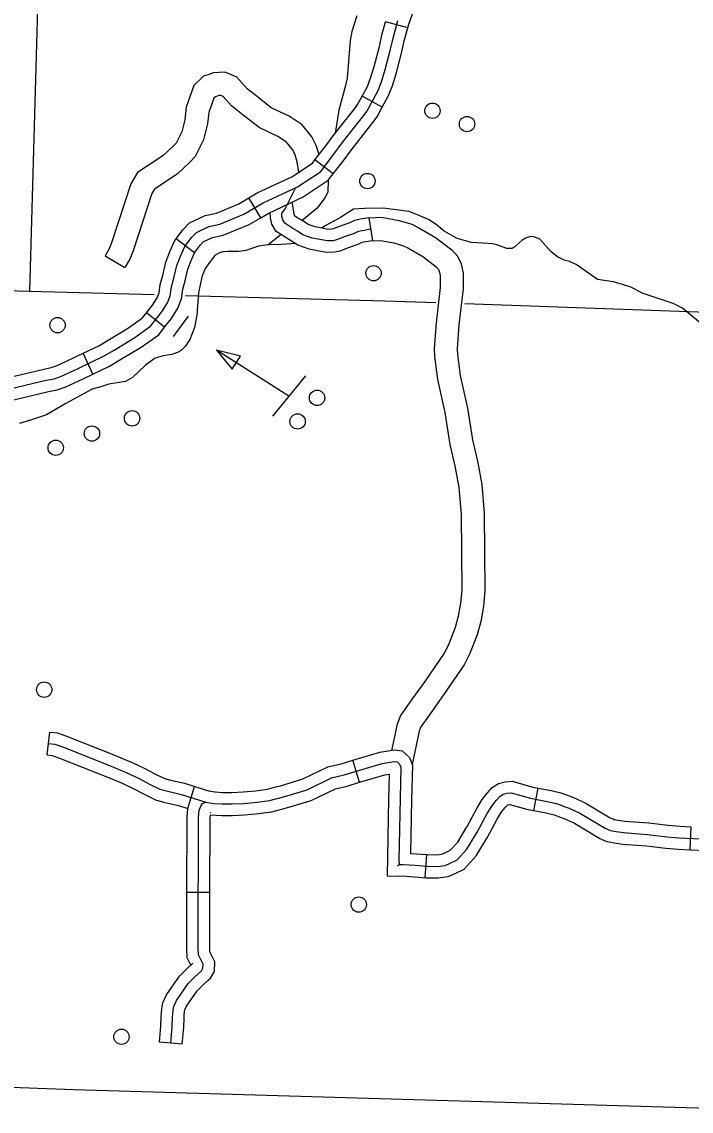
# Model space of a CAD drawing. Extents: x 653372 to 905732, y 627442 to 787275.
# Drawn here: x 855275 to 859616, y 698544 to 705606 of the extents above; entities that cross this region are included whole.
import ezdxf

# ---------------------------------------------------------------- set-up
doc = ezdxf.new("R2010")
doc.units = 0
for name, color, linetype in [('Level 32', 7, 'Continuous'), ('Level 35', 7, 'Continuous'), ('Level 4', 7, 'Continuous'), ('Level 45', 7, 'Continuous'), ('Level 46', 7, 'Continuous'), ('Level 5', 7, 'Continuous'), ('Level 56', 7, 'Continuous')]:
    doc.layers.add(name, color=color, linetype=linetype)

msp = doc.modelspace()

# ---------------------------------------------------------------- linework, layer by layer
at = {"layer": 'Level 32'}
for p, q in [((857777.3, 705567.2), (857633.1, 705606.1)), ((857612.6, 705051.9), (857481.4, 705123.2)), ((857294, 704619.9), (857175.7, 704711)), ((856824, 704335.7), (856748, 704464.3)), ((856394.8, 704109.3), (856275.8, 704199.5)), ((856201.3, 703626.8), (856083.4, 703718.5)), ((855736.5, 703322.1), (855672, 703456.8))]:
    msp.add_line(p, q, dxfattribs=at)
for points in [[(857777.3, 705567.2), (857783.8, 705591.3), (857823.2, 705699.2), (857879.7, 705831.7), (857902.6, 705924.4), (857927.9, 706001.7), (857939.1, 706074)], [(855151.6, 703214.8), (855433.4, 703282.1), (855484.4, 703291.8), (855532.5, 703308), (855641.4, 703359.3), (855809.4, 703439.9), (855873.3, 703478.3), (856008.7, 703559.2), (856110.6, 703631.9), (856183.7, 703725.8), (856219.4, 703783.2), (856237.5, 703829.3), (856246.6, 703886.9), (856261.2, 703944.3), (856280.6, 704025.3), (856304.4, 704087.6), (856331.7, 704149.7), (856375.9, 704207.9), (856407.4, 704241), (856488.4, 704279.5), (856558.9, 704294), (856715.3, 704358.2), (856841.1, 704432.6), (857062.9, 704536.1), (857210.9, 704634.4), (857305.5, 704757.2), (857346.8, 704812.7), (857400.9, 704882), (857492.8, 704999.2), (857515.6, 705029.7), (857583.8, 705155.3), (857607.6, 705215.8), (857632, 705296.7), (857666.4, 705428.4), (857682.1, 705500.8), (857712.5, 705613.9)], [(857481.4, 705123.2), (857516, 705186.9), (857537, 705240.3), (857560.1, 705317), (857593.7, 705445.7), (857609.5, 705518.4), (857633.1, 705606.1)], [(857612.6, 705051.9), (857651.6, 705123.7), (857678.2, 705191.3), (857703.9, 705276.5), (857739, 705411), (857754.7, 705483.2), (857777.3, 705567.2)], [(857175.7, 704711), (857246, 704802.2), (857287.4, 704858), (857342.1, 704928), (857433.5, 705044.6), (857452.5, 705070.1), (857481.4, 705123.2)], [(857294, 704619.9), (857365.1, 704712.1), (857406.2, 704767.5), (857459.7, 704835.9), (857552.2, 704953.8), (857578.6, 704989.4), (857612.6, 705051.9)], [(856748, 704464.3), (856806.3, 704498.7), (857026.2, 704601.4), (857159.3, 704689.7), (857175.7, 704711)], [(856824, 704335.7), (856876, 704366.4), (857099.5, 704470.7), (857262.5, 704579), (857294, 704619.9)], [(856275.8, 704199.5), (856318.9, 704256.4), (856362.9, 704302.5), (856464.5, 704350.8), (856537, 704365.7), (856682, 704425.3), (856748, 704464.3)], [(856394.8, 704109.3), (856432.8, 704159.5), (856451.9, 704179.5), (856512.3, 704208.2), (856580.8, 704222.2), (856748.7, 704291.2), (856824, 704335.7)], [(856083.4, 703718.5), (856122.3, 703768.5), (856152.4, 703816.9), (856165, 703849), (856173.3, 703901.9), (856188.7, 703962.2), (856209.1, 704047.5), (856235.3, 704116), (856266.9, 704187.8), (856275.8, 704199.5)], [(856201.3, 703626.8), (856245, 703683), (856286.4, 703749.5), (856310, 703809.6), (856319.8, 703871.8), (856333.7, 703926.4), (856352, 704003.2), (856373.5, 704059.1), (856396.5, 704111.6), (856394.8, 704109.3)], [(855672, 703456.8), (855773.9, 703505.7), (855834.9, 703542.4), (855967.8, 703621.7), (856058.4, 703686.4), (856083.4, 703718.5)], [(855736.5, 703322.1), (855844.8, 703374), (855911.7, 703414.3), (856049.6, 703496.6), (856162.9, 703577.5), (856201.3, 703626.8)], [(855189.5, 703300.6), (855417.8, 703355.1), (855465.4, 703364.2), (855504.6, 703377.4), (855609.3, 703426.8), (855672, 703456.8)], [(855224.2, 703155.3), (855449.1, 703209), (855503.4, 703219.4), (855560.5, 703238.6), (855673.5, 703291.9), (855736.5, 703322.1)]]:
    msp.add_lwpolyline(points, dxfattribs=at)
at = {"layer": 'Level 35'}
for points in [[(857447, 705643.9), (857415.8, 705542.4), (857404.4, 705484.2), (857384.8, 705240.2), (857375.1, 705192.1), (857331.3, 705032.5), (857306.8, 704883.1)], [(857261.6, 704578.4), (857259.4, 704502.5), (857239.5, 704465.3), (857190.3, 704397.5), (857092.6, 704317.7)], [(857426.3, 704391.7), (857341.2, 704338), (857238.9, 704281.1), (857220.5, 704267.6)], [(858298.9, 704168.5), (858190.4, 704174.3), (858098.2, 704201.7), (858014.3, 704248), (857961.3, 704292.8), (857913, 704324.5), (857856.6, 704348.4), (857787.3, 704375.9), (857617.4, 704397.6), (857497.8, 704395.2), (857426.3, 704391.7)], [(856957.3, 704226.2), (856873.6, 704160.7)], [(859675.9, 703653), (859560, 703750.6), (859498.7, 703779.6), (859304.6, 703844.6), (859220.6, 703886.9), (859112.6, 703919.6), (859008.2, 703936.3), (858870.4, 704032.4), (858825.9, 704052.1), (858791.2, 704060.6), (858747.7, 704083.3), (858708.4, 704114.8), (858634, 704195.9), (858594.4, 704211.5), (858574.5, 704213.8), (858541.5, 704204.4), (858520.4, 704190.8), (858472.8, 704146.7), (858451.8, 704136), (858420.9, 704135.6), (858355.5, 704159.6), (858327.8, 704167), (858298.9, 704168.5)], [(857049.2, 704167.7), (856958.1, 704161.6), (856873.6, 704160.7), (856809.3, 704151.1), (856726.9, 704122.9), (856682.6, 704117.3), (856611.8, 704116.4), (856579.9, 704115), (856557.9, 704108.3), (856527.7, 704090.9), (856498.2, 704054.5), (856464.6, 704006.1), (856441.8, 703953.6), (856420.1, 703848.2), (856409.8, 703704.8), (856395.5, 703623.2), (856365.4, 703546.9), (856334.7, 703500.5), (856307.5, 703476), (856285.3, 703462.4), (856248.2, 703449.1), (856192.3, 703441), (856140.3, 703424.9), (856076.8, 703379.1), (855993.8, 703300.6), (855947.5, 703273.5), (855838.7, 703256.1), (855786.8, 703239.4), (855732.2, 703223.4), (855561.6, 703131.2), (855435.5, 703057.6), (855331.6, 703022.8), (855260.8, 703002.5)]]:
    msp.add_lwpolyline(points, dxfattribs=at)
at = {"layer": 'Level 4'}
for points in [[(846837.3, 704116.9), (849913, 704048.8), (850104.3, 704044.5), (855165.4, 703865.1), (855325.9, 703859.4), (856132.6, 703837.8)], [(856336.9, 703832.3), (857630, 703797.7), (857958.9, 703786)], [(858147.2, 703779.3), (860443, 703697.8), (860571.4, 703693.2), (862122.8, 703637.7)]]:
    msp.add_lwpolyline(points, dxfattribs=at)
at = {"layer": 'Level 45'}
for p, q in [((857524.6, 704334.6), (857548.2, 704187.1)), ((855440.4, 700852.9), (855456.6, 701001.3)), ((857465.4, 700676), (857422.6, 700819.1)), ((856351.4, 700506.1), (856395.6, 700648.8)), ((858595, 700492), (858622.4, 700638.8)), ((859608.3, 700238.2), (859615.7, 700387.4)), ((857891, 700057.5), (857902.5, 700206.7)), ((856495.1, 699960.5), (856345.7, 699960.9)), ((856315.8, 698977.5), (856167.1, 698991))]:
    msp.add_line(p, q, dxfattribs=at)
for points in [[(857536.4, 704260.9), (857494.1, 704254.1), (857456.1, 704247.1), (857425, 704231.8), (857371.3, 704213.5), (857314.9, 704191.7), (857293.1, 704186.9), (857255.2, 704185.3), (857207.8, 704194), (857158.5, 704204.3), (857097.9, 704225.1), (857063.1, 704247.7), (857032.5, 704266.2), (856980.2, 704300.4), (856967.3, 704321.5), (856962.1, 704345.2), (856961.4, 704365), (856980.8, 704389.8), (857052.8, 704532)], [(857077.8, 704326.1), (857072.3, 704329.4), (857043.3, 704348.4), (857044.1, 704349.5), (857027.8, 704437.3)], [(857000.6, 704198.3), (856992.8, 704203), (856925.3, 704247.2), (856897.1, 704293.3), (856887.7, 704335.7), (856886.4, 704371.3)], [(857524.6, 704334.6), (857481.4, 704327.7), (857432.3, 704318.7), (857396.3, 704300.9), (857345.8, 704283.7), (857293.3, 704263.4), (857283.4, 704261.2), (857260.5, 704260.2), (857222.2, 704267.3), (857178.3, 704276.4), (857130.9, 704292.7), (857102.8, 704311), (857077.8, 704326.1)], [(857548.2, 704187.1), (857506.8, 704180.5), (857479.8, 704175.5), (857453.7, 704162.6), (857396.9, 704143.3), (857336.5, 704120), (857302.8, 704112.6), (857250, 704110.3), (857193.4, 704120.7), (857138.7, 704132.1), (857064.9, 704157.5), (857023.4, 704184.5), (857000.6, 704198.3)], [(855456.6, 701001.3), (855506.2, 700995.9), (855571, 700972.9), (855883.2, 700849.6), (855969, 700813.5)], [(855448.5, 700927.1), (855489.5, 700922.6), (855544.8, 700902.9), (855855, 700780.5), (855955.7, 700738.1), (856035.1, 700699.6), (856103.2, 700664.8), (856170, 700631.6), (856212.4, 700619.7), (856310.1, 700597.1), (856468.1, 700548.1), (856520.5, 700539.2), (856574.7, 700536), (856639.8, 700536), (856714.5, 700539.4), (856801.9, 700546.8), (856881.1, 700557.6), (856972.2, 700581.3), (857124.8, 700628), (857284, 700704.8), (857364.7, 700723.9), (857612.7, 700798), (857690.3, 700810.2), (857709.2, 700808), (857724.9, 700793.9), (857732.6, 700773.8), (857720, 700170.5), (857722.2, 700142.5)], [(857422.6, 700819.1), (857596.2, 700871), (857688.8, 700885.5), (857741.4, 700879.4), (857788.1, 700837.5), (857807.6, 700787), (857802.9, 700562.9)], [(855440.4, 700852.9), (855472.7, 700849.3), (855518.6, 700833), (855826.8, 700711.3), (855911.1, 700675.9)], [(855969, 700813.5), (855986.5, 700806.2), (856068.5, 700766.5), (856136.8, 700731.4), (856196.9, 700701.6), (856230.9, 700692), (856329.5, 700669.3), (856451.7, 700631.4)], [(856930.5, 700647.6), (856951.9, 700653.2), (857097.5, 700697.7), (857258.9, 700775.5), (857345.4, 700796), (857422.6, 700819.1)], [(855911.1, 700675.9), (855924.9, 700670), (856001.8, 700632.8), (856069.6, 700598.1), (856143, 700561.6), (856193.9, 700547.3), (856290.6, 700525), (856351.4, 700506.1)], [(856968.1, 700503.1), (856992.5, 700509.5), (857152.1, 700558.2), (857309.2, 700634), (857384, 700651.7), (857465.4, 700676)], [(857465.4, 700676), (857629.3, 700725), (857657, 700729.4), (857653.6, 700566)], [(858161.9, 700386.6), (858163.3, 700389), (858227.3, 700509.6), (858260.5, 700564.3), (858294.1, 700607.3), (858325.7, 700641.5), (858365.4, 700667), (858409.8, 700678.9), (858454.2, 700683.2), (858589.8, 700644.9), (858622.4, 700638.8)], [(856451.7, 700631.4), (856485.5, 700620.9), (856529, 700613.5), (856576.9, 700610.7), (856638.1, 700610.7), (856709.7, 700613.9), (856793.6, 700621), (856866.6, 700631), (856930.5, 700647.6)], [(857710.3, 700135.3), (857722.2, 700142.5), (857747.2, 700144), (857826.5, 700137.9), (857900.4, 700132), (857970.7, 700130.8), (858019.3, 700136.9), (858053.1, 700152.6), (858099.1, 700174), (858161.6, 700243.3), (858228.2, 700351.9), (858292.2, 700472.7), (858322.1, 700521.8), (858351.1, 700558.9), (858374.1, 700583.9), (858395.9, 700597.9), (858423.1, 700605.2), (858447.4, 700607.5), (858572.8, 700572.1), (858692.2, 700549.9), (858749.1, 700535.2), (858798.1, 700517.2), (858825.1, 700507.3), (858893.8, 700476.6), (859057, 700377.5), (859091.7, 700363.4), (859129.7, 700356.3), (859177.5, 700350), (859332.6, 700338.3), (859459.2, 700322.6), (859538.4, 700316.5), (859721.1, 700307.4)], [(858622.4, 700638.8), (858708.4, 700622.8), (858771.3, 700606.6), (858823.9, 700587.3), (858853.2, 700576.6), (858928.6, 700542.8), (859090.7, 700444.5), (859117.5, 700433.6)], [(856241.5, 698984.3), (856251.1, 699090.9), (856252.9, 699153.4), (856254.4, 699175.5), (856256.7, 699198.5), (856260.7, 699223.1), (856278.2, 699261.2), (856354.5, 699371.7), (856396, 699413.3), (856439.8, 699453), (856449.9, 699470.8), (856451.1, 699496.8), (856421, 699556.9), (856419.5, 699601), (856421.7, 700447.5), (856425.5, 700495.9), (856437.1, 700525.2), (856447.3, 700538), (856468.1, 700548.1)], [(857653.6, 700566), (857643.2, 700070), (857723.5, 700067.7), (857746.7, 700069.2), (857792.1, 700065.7)], [(857802.9, 700562.9), (857795.6, 700215.3)], [(858289.1, 700308.4), (858293.1, 700314.9), (858357.2, 700435.8), (858383.6, 700479.3), (858408, 700510.5), (858422.5, 700526.2), (858426.5, 700528.8), (858436.4, 700531.4), (858440.6, 700531.8), (858555.8, 700499.3), (858595, 700492)], [(856345.7, 699960.9), (856347, 700450.5), (856351.4, 700506.1)], [(856495.1, 699960.5), (856496.3, 700444.4), (856498, 700465.8)], [(856498, 700465.8), (856572.4, 700461.4), (856641.5, 700461.3), (856719.3, 700464.9), (856810.1, 700472.5), (856895.6, 700484.3), (856968.1, 700503.1)], [(856499.1, 700478.9), (856499.7, 700480.5), (856500.7, 700480.9)], [(858595, 700492), (858676.1, 700476.9), (858726.8, 700463.9), (858772.4, 700447.1), (858797, 700438.1), (858859, 700410.3), (859023.4, 700310.6), (859061.2, 700295.2)], [(859112.9, 700435.4), (859141.4, 700430), (859185.2, 700424.3), (859340, 700412.6), (859466.7, 700396.9), (859543.2, 700391), (859615.7, 700387.4)], [(857795.6, 700215.3), (857904.1, 700206.7), (857966.7, 700205.5), (857998.4, 700209.6), (858021.6, 700220.3), (858053.8, 700235.3), (858101.5, 700288.3), (858161.8, 700386.5)], [(857792.1, 700065.7), (857820.7, 700063.5), (857896.8, 700057.4), (857974.8, 700056), (858040.3, 700064.3), (858084.5, 700084.9), (858144.3, 700112.7), (858221.6, 700198.4), (858289.1, 700308.4)], [(859061.2, 700295.2), (859070.5, 700291.4), (859117.9, 700282.5), (859169.8, 700275.7), (859325.2, 700264), (859451.8, 700248.2), (859533.7, 700242), (859608.3, 700238.2)], [(859608.3, 700238.2), (859715.8, 700232.9), (860129, 700195)], [(856370.5, 699491), (856346.9, 699538.1), (856344.8, 699599.9), (856345.7, 699960.9)], [(856483.9, 699392.2), (856498.8, 699405.7), (856523.6, 699449.5), (856526.7, 699512.7), (856495.1, 699575.8), (856494.2, 699602.2), (856495.1, 699960.5)], [(856167.1, 698991), (856176.5, 699095.4), (856178.3, 699156.9), (856179.9, 699181.7), (856182.6, 699208.2), (856188.6, 699245.1), (856213.1, 699298.3), (856296.9, 699419.7), (856344.5, 699467.4), (856383.6, 699502.8)], [(856315.8, 698977.5), (856325.7, 699086.5), (856327.5, 699149.9), (856328.8, 699169.4), (856330.7, 699188.8), (856332.7, 699201.1), (856343.3, 699224.1), (856412.2, 699323.8), (856447.6, 699359.3), (856483.9, 699392.2)]]:
    msp.add_lwpolyline(points, dxfattribs=at)
at = {"layer": 'Level 46'}
for points in [[(857202.4, 704745.6), (857184.2, 704804.2), (857156.6, 704860.6), (857092.1, 704938.8), (857008, 704994), (856892.8, 705048.4), (856803.7, 705118.5), (856737, 705171.3), (856670.2, 705246.6), (856593.5, 705279.9), (856517, 705276), (856490.3, 705263.9), (856454.3, 705253.9), (856391.5, 705193.8), (856341.8, 705051.6), (856331.9, 704971.5), (856312.4, 704893), (856275.9, 704819.6), (856258.6, 704801.1), (856190, 704736.3), (856025.4, 704628.5), (855981.3, 704556.2), (855857.8, 704172.4), (855842.2, 704134.5), (855815.2, 704088.7), (855943.9, 704012.9)], [(857071.1, 704631.2), (857060.6, 704698.6), (857045, 704749), (857030.2, 704779.1), (856991.3, 704826.3), (856934.8, 704863.4), (856813.7, 704920.5), (856711.2, 705001.3), (856633.9, 705062.3), (856580.4, 705122.8), (856566.1, 705129), (856552.9, 705128.3), (856541.5, 705123.1), (856530.5, 705120.1), (856520.7, 705110.7), (856488.1, 705017.3), (856479, 704944.3), (856453.4, 704841.1), (856399.8, 704733.5), (856364.5, 704695.7), (856282.9, 704618.6), (856135.4, 704522), (856118.1, 704493.5), (855998.1, 704121.1), (855976.3, 704067.9), (855943.9, 704012.9)], [(857524.6, 704334.6), (857608.5, 704338.8), (857723.1, 704318.9), (857804.7, 704293.6), (857849.9, 704271.2), (857957.3, 704208.2), (858064.6, 704128.5), (858100.9, 704086.3), (858124.9, 704036.3), (858136.1, 703976.5), (858137.8, 703875.3), (858109.7, 703641), (858098.5, 703485), (858100.4, 703449.6), (858118.2, 703313.6), (858164.3, 703100.4), (858197.7, 702894.9), (858229.1, 702758.6), (858257.5, 702606.2), (858273, 702419.8), (858276.9, 701916.8), (858268.8, 701817.3), (858251.1, 701718.7), (858227, 701632.5), (858178.4, 701506.3), (858142.6, 701437.4), (858010.5, 701243), (857969.1, 701185), (857928.7, 701129.1)], [(857548.2, 704187.1), (857600, 704188.7), (857688, 704173.4), (857749.1, 704154.4), (857779, 704139.7), (857874.8, 704083.5), (857962.3, 704018.4), (857974.8, 704003.9), (857981.7, 703989.5), (857987, 703961.4), (857988.3, 703882.9), (857961, 703655.2), (857948.9, 703486.4), (857951.6, 703435.9), (857970.9, 703288.1), (858017.5, 703072.7), (858051, 702866.1), (858082.8, 702728.1), (858109.3, 702586.3), (858123.7, 702413), (858127.5, 701922.3), (858120.5, 701836.6), (858105.4, 701752.1), (858085.1, 701679.5), (858042, 701567.8), (858014.1, 701514), (857887.9, 701328.4), (857847.8, 701272.1), (857807.1, 701215.9)], [(857807.1, 701215.9), (857731.5, 701108.6), (857708.4, 701052.5), (857672.6, 700883)], [(857928.7, 701129.1), (857863.2, 701036.2), (857851.6, 701008.2), (857805.9, 700791.5)]]:
    msp.add_lwpolyline(points, dxfattribs=at)
at = {"layer": 'Level 5'}
for points in [[(855473.7, 709130), (855325.9, 703859.4)], [(860318.2, 698543.6), (855613, 698681.3), (855086.7, 698700.9)]]:
    msp.add_lwpolyline(points, dxfattribs=at)
at = {"layer": 'Level 56'}
for points in [[(856353.2, 703697.2), (856256.5, 703565.4)], [(857007.6, 703180.1), (856537.6, 703478)], [(857113.8, 703310), (856901.4, 703050.2)]]:
    msp.add_lwpolyline(points, dxfattribs=at)
msp.add_lwpolyline([(856639.1, 703353.5), (856693.4, 703439.3), (856537.6, 703478)], close=True, dxfattribs=at)
for centre in [(857937.8, 705029.4), (858162.1, 704942.9), (857516.4, 704573.8), (857556, 703976.2), (855506.8, 703639.4), (857189.7, 703168.4), (855990.1, 703035.3), (857063.6, 703015), (855729.9, 702936.6), (855495.1, 702844.5), (855420.5, 701276.4), (857460.2, 699883.1), (855921.3, 699026)]:
    msp.add_circle(centre, 49.8, dxfattribs=at)

doc.saveas('drawing.dxf')
